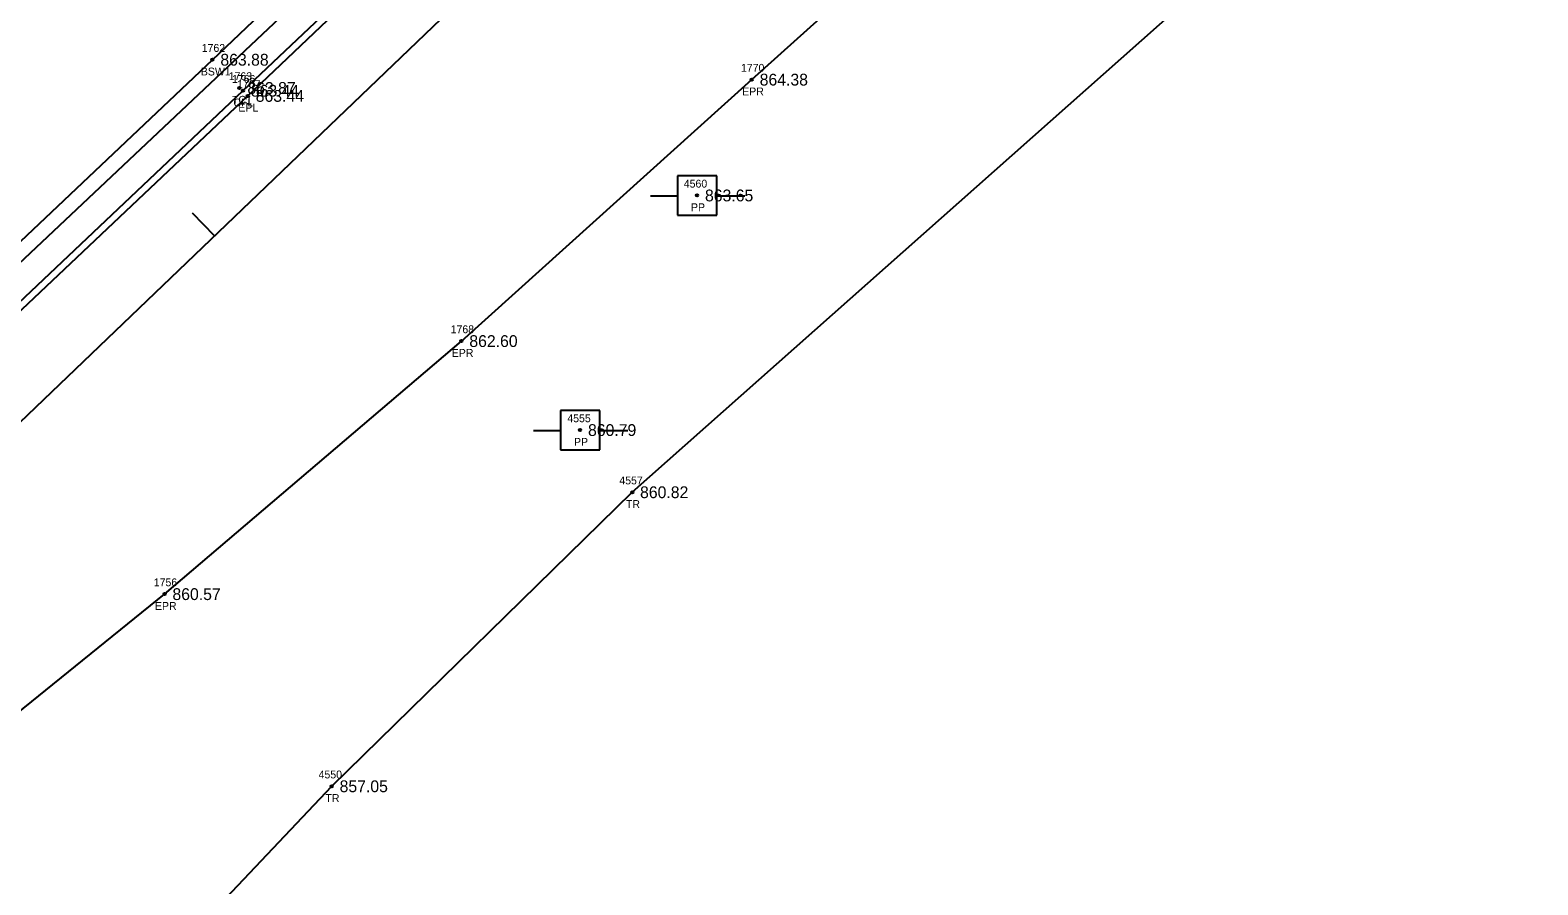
# Model space of a CAD drawing. Extents: x 1622501 to 1626664, y 1117816 to 1121579.
# Drawn here: x 1625203.2 to 1625394.8, y 1120340.2 to 1120448.8 of the extents above; entities that cross this region are included whole.
import ezdxf

# ---------------------------------------------------------------- set-up
doc = ezdxf.new("R2010")
doc.units = 0
for name, color, linetype in [('RD_EX_Conc', 7, 'Continuous'), ('RD_EX_Conc_txCode', 7, 'Continuous'), ('RD_EX_DR_Pipe', 7, 'Continuous'), ('RD_EX_Road', 7, 'Continuous'), ('RD_EX_Road_txCode', 7, 'Continuous'), ('RD_EX_TX_Conc_ELEV', 7, 'Continuous'), ('RD_EX_TX_Road_ELEV', 7, 'Continuous'), ('RD_EX_TX_VEG_ELEV', 7, 'Continuous'), ('RD_EX_UT', 7, 'Continuous'), ('RD_EX_UT_txCode', 7, 'Continuous'), ('RD_EX_VEG', 7, 'Continuous'), ('RD_EX_VEG_txCode', 7, 'Continuous'), ('RD_HC_Cl', 7, 'Continuous'), ('RD_HC_Data_Tic', 7, 'Continuous'), ('RD_HC_Survey_ELEV', 7, 'Continuous'), ('RD_SMD_Locator', 7, 'Continuous')]:
    doc.layers.add(name, color=color, linetype=linetype)

msp = doc.modelspace()

# ---------------------------------------------------------------- linework, layer by layer
at = {"layer": 'RD_EX_Conc'}
for points in [[(1624897.38, 1120127.59), (1624903.7, 1120133.25), (1624939.77, 1120167.41), (1624977.14, 1120202.76), (1625013.59, 1120237.14), (1625049.49, 1120270.84), (1625084.28, 1120303.48), (1625121.79, 1120338.74), (1625157.61, 1120372.54), (1625193.03, 1120405.9), (1625230.27, 1120441.11), (1625263.99, 1120473.05), (1625301.8, 1120509.25), (1625336.15, 1120542.22), (1625372.25, 1120576.99), (1625405.36, 1120609.31), (1625409.32, 1120614.52), (1625412.46, 1120620.32), (1625414.42, 1120627.02), (1625414.97, 1120636.14), (1625412.91, 1120644.37), (1625411.04, 1120648.09), (1625399.27, 1120667.19)], [(1624899.89, 1120137.53), (1624936.24, 1120171.7), (1624973.26, 1120206.73), (1625009.73, 1120241.18), (1625045.82, 1120275.1), (1625080.72, 1120307.72), (1625118.03, 1120342.85), (1625154.46, 1120377.15), (1625189.45, 1120410.1), (1625226.4, 1120445.05), (1625260.08, 1120477.09), (1625298.21, 1120513.61), (1625332.49, 1120546.41), (1625368.4, 1120581), (1625401.3, 1120613.09), (1625404.62, 1120617.81), (1625407.29, 1120622.41), (1625408.96, 1120627.09), (1625409.26, 1120635.88), (1625414.41, 1120636.08)]]:
    msp.add_lwpolyline(points, dxfattribs=at)
at = {"layer": 'RD_EX_DR_Pipe'}
msp.add_lwpolyline([(1625495.16, 1120700.17), (1625478.48, 1120693.94), (1625478.48, 1120693.94), (1625401.27, 1120618.61), (1625386.85, 1120595.89), (1625386.85, 1120595.89), (1625239.34, 1120454.58), (1625067.49, 1120292.51), (1624913.32, 1120147.08), (1624906.32, 1120142.58), (1624803.57, 1120043.73), (1624612.21, 1119870.34), (1624528.3, 1119793.12)], dxfattribs=at)
at = {"layer": 'RD_EX_Road'}
for points in [[(1625193.61, 1120405.27), (1625230.89, 1120440.45), (1625264.54, 1120472.47), (1625302.32, 1120508.62), (1625336.71, 1120541.71), (1625372.74, 1120576.32), (1625405.89, 1120608.62), (1625410, 1120614.05), (1625413.22, 1120619.88), (1625415.32, 1120626.89), (1625415.74, 1120636.2), (1625413.75, 1120644.59), (1625411.82, 1120648.58), (1625399.98, 1120667.63), (1625382.55, 1120696.16), (1625366.98, 1120721.11), (1625360.43, 1120729.15), (1625352.16, 1120734.41)], [(1625181.69, 1120345.9), (1625220.31, 1120377.13), (1625258.03, 1120409.29), (1625294.92, 1120442.52), (1625332.15, 1120475.99), (1625369.41, 1120508.93), (1625406.05, 1120541.99), (1625433.22, 1120564.13), (1625448.7, 1120570.32), (1625464.82, 1120570.79), (1625476.01, 1120566.13), (1625482.04, 1120560.48), (1625485.22, 1120563.72), (1625509.39, 1120543.44), (1625527.32, 1120530.91), (1625550.79, 1120521.99), (1625574.31, 1120522.53), (1625598.59, 1120533.3), (1625630.48, 1120557.04)]]:
    msp.add_lwpolyline(points, dxfattribs=at)
at = {"layer": 'RD_EX_UT'}
for p, q in [((1625290.46, 1120430.31), (1625285.46, 1120430.31)), ((1625285.46, 1120430.31), (1625285.46, 1120425.31)), ((1625290.46, 1120425.31), (1625290.46, 1120430.31)), ((1625282.03, 1120427.75), (1625285.5, 1120427.75)), ((1625290.39, 1120427.75), (1625294.03, 1120427.75)), ((1625285.46, 1120425.31), (1625290.46, 1120425.31)), ((1625275.6, 1120400.48), (1625270.6, 1120400.48)), ((1625270.6, 1120400.48), (1625270.6, 1120395.48)), ((1625275.6, 1120395.48), (1625275.6, 1120400.48)), ((1625267.17, 1120397.92), (1625270.64, 1120397.92)), ((1625275.53, 1120397.92), (1625279.17, 1120397.92)), ((1625270.6, 1120395.48), (1625275.6, 1120395.48))]:
    msp.add_line(p, q, dxfattribs=at)
at = {"layer": 'RD_EX_VEG'}
msp.add_lwpolyline([(1624512.21, 1119665.08), (1624623.15, 1119770.79), (1624648.99, 1119820.53), (1624692.77, 1119846.8), (1624723.16, 1119887.22), (1624826.69, 1119986.15), (1624990.88, 1120115.75), (1625041.88, 1120148.03), (1625088.84, 1120154.11), (1625168.57, 1120217.07), (1625166.16, 1120273.07), (1625241.55, 1120352.71), (1625279.72, 1120390.08), (1625351.21, 1120453.55), (1625384.83, 1120487.36), (1625414.17, 1120498.18), (1625443.21, 1120451.74)], dxfattribs=at)
at = {"layer": 'RD_HC_Cl'}
msp.add_line((1625124.67, 1120324.94), (1625539.12, 1120722.16), dxfattribs=at)
at = {"layer": 'RD_HC_Data_Tic'}
msp.add_line((1625226.65, 1120422.68), (1625223.88, 1120425.57), dxfattribs=at)
at = {"layer": 'RD_SMD_Locator'}
for centre in [(1625226.4, 1120445.05), (1625229.83, 1120441.46), (1625230.27, 1120441.11), (1625294.92, 1120442.52), (1625230.89, 1120440.45), (1625287.97, 1120427.8), (1625258.03, 1120409.29), (1625273.11, 1120397.98), (1625279.72, 1120390.08), (1625220.31, 1120377.13), (1625241.55, 1120352.71)]:
    msp.add_circle(centre, 0.15, dxfattribs=at)

# ---------------------------------------------------------------- texts
at = {"layer": 'RD_EX_Conc_txCode'}
for s, p in [('1762', (1625225.03, 1120446.05)), ('BSW1', (1625224.92, 1120443.05)), ('1763', (1625228.46, 1120442.46)), ('1766', (1625228.88, 1120442.11)), ('TC1', (1625228.87, 1120439.46)), ('CFL', (1625229.06, 1120439.11))]:
    msp.add_text(s, height=1, dxfattribs=at).set_placement(p)
at = {"layer": 'RD_EX_Road_txCode'}
for s, p in [('1770', (1625293.54, 1120443.52)), ('1767', (1625229.52, 1120441.45)), ('EPR', (1625293.7, 1120440.52)), ('EPL', (1625229.68, 1120438.45)), ('1768', (1625256.66, 1120410.29)), ('EPR', (1625256.8, 1120407.29)), ('1756', (1625218.94, 1120378.13)), ('EPR', (1625219.09, 1120375.13))]:
    msp.add_text(s, height=1, dxfattribs=at).set_placement(p)
at = {"layer": 'RD_EX_TX_Conc_ELEV'}
for s, p in [('863.88', (1625227.4, 1120444.3)), ('863.87', (1625230.83, 1120440.71)), ('863.44', (1625231.27, 1120440.36))]:
    msp.add_text(s, height=1.5, dxfattribs=at).set_placement(p)
at = {"layer": 'RD_EX_TX_Road_ELEV'}
for s, p in [('864.38', (1625295.92, 1120441.77)), ('863.44', (1625231.89, 1120439.7)), ('862.60', (1625259.03, 1120408.54)), ('860.57', (1625221.31, 1120376.38))]:
    msp.add_text(s, height=1.5, dxfattribs=at).set_placement(p)
at = {"layer": 'RD_EX_TX_VEG_ELEV'}
for s, p in [('860.82', (1625280.72, 1120389.33)), ('857.05', (1625242.55, 1120351.96))]:
    msp.add_text(s, height=1.5, dxfattribs=at).set_placement(p)
at = {"layer": 'RD_EX_UT_txCode'}
for s, p in [('4560', (1625286.28, 1120428.8)), ('PP', (1625287.19, 1120425.8)), ('4555', (1625271.48, 1120398.98)), ('PP', (1625272.33, 1120395.98))]:
    msp.add_text(s, height=1, dxfattribs=at).set_placement(p)
at = {"layer": 'RD_EX_VEG_txCode'}
for s, p in [('4557', (1625278.09, 1120391.08)), ('TR', (1625278.93, 1120388.08)), ('4550', (1625239.88, 1120353.71)), ('TR', (1625240.75, 1120350.71))]:
    msp.add_text(s, height=1, dxfattribs=at).set_placement(p)
at = {"layer": 'RD_HC_Survey_ELEV'}
for s, p in [('863.65', (1625288.97, 1120427.05)), ('860.79', (1625274.11, 1120397.23))]:
    msp.add_text(s, height=1.5, dxfattribs=at).set_placement(p)

doc.saveas('drawing.dxf')
